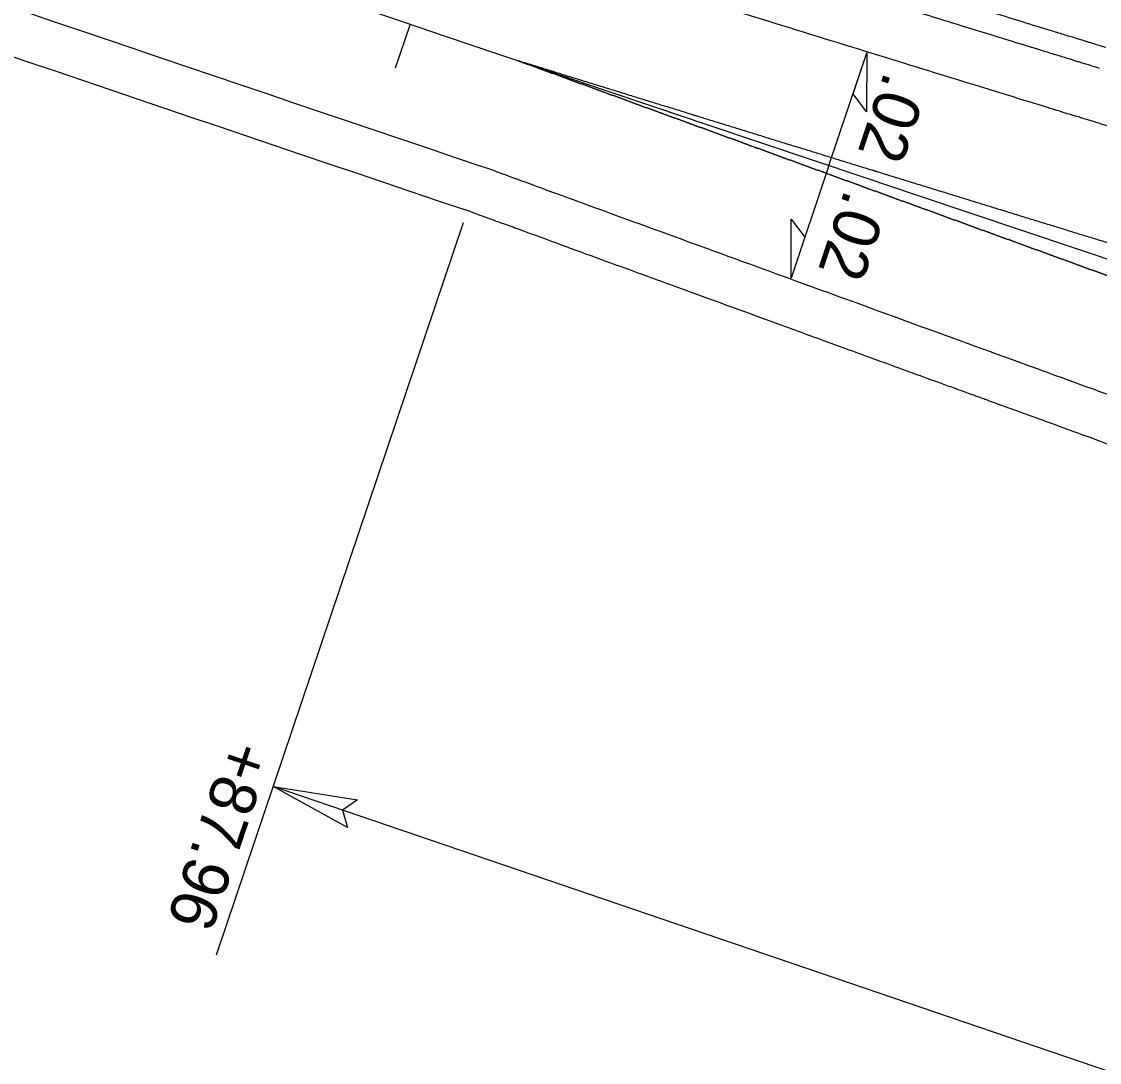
# Model space of a CAD drawing. Extents: x 472216 to 481979, y 489069 to 507339.
# Drawn here: x 480215.3 to 480331.2, y 493258.7 to 493370.6 of the extents above; entities that cross this region are included whole.
import ezdxf

# ---------------------------------------------------------------- set-up
doc = ezdxf.new("R2010")
doc.units = 0
for name, color, linetype in [('Prop Drainage Structure Drop Inlet Grate 2 Narrow Slots and Sag Grates 840 24 CELL', 7, 'Continuous'), ('Prop Drainage Structure Drop Inlet Grate 2 Wide Slots and Sag Grates 840 22 Label', 7, 'Continuous'), ('Prop Drainage Structure Outlet Berm Ditch 850 10 CELL', 7, 'Continuous'), ('Prop Drainage Structure Pipe CSP 15in', 7, 'Continuous'), ('Prop Drainage Structure Pipe RCP 15in Class III Label', 7, 'Continuous'), ('Prop Drainage Structure Pipe RCP 24in Class III Label', 7, 'Continuous'), ('Prop Drainage Structure Tops and Inverts LABEL', 7, 'Continuous'), ('Prop Earthen Structure False Sump CELL', 7, 'Continuous'), ('Prop Erosion Embankment Toe Protection CELL', 7, 'Continuous'), ('Sheet Block Revision CELL', 7, 'Continuous'), ('Sheet North Arrow Point CELL', 7, 'Continuous'), ('Sheet PE Seal Cell', 7, 'Continuous')]:
    doc.layers.add(name, color=color, linetype=linetype)

msp = doc.modelspace()

# ---------------------------------------------------------------- linework, layer by layer
at = {"layer": 'Prop Drainage Structure Drop Inlet Grate 2 Narrow Slots and Sag Grates 840 24 CELL'}
for points in [[(480306.2, 493367.21), (480306.19, 493360.89), (480304.73, 493362.83)], [(480298.06, 493343.02), (480298.08, 493349.35), (480299.54, 493347.4)]]:
    msp.add_lwpolyline(points, close=True, dxfattribs=at)
at = {"layer": 'Prop Drainage Structure Drop Inlet Grate 2 Wide Slots and Sag Grates 840 22 Label'}
for q in [(480306.2, 493367.21), (480298.06, 493343.02)]:
    msp.add_line((480302.13, 493355.12), q, dxfattribs=at)
at = {"layer": 'Prop Drainage Structure Outlet Berm Ditch 850 10 CELL'}
msp.add_lwpolyline([(480250.37, 493283.99), (480242.36, 493288.38), (480251.44, 493286.96), (480249.84, 493285.82)], close=True, dxfattribs=at)
at = {"layer": 'Prop Drainage Structure Pipe RCP 15in Class III Label'}
for points in [[(480326.03, 493348.68), (480325.25, 493348.91), (480324.48, 493349.15), (480323.7, 493349.39), (480322.93, 493349.63), (480322.15, 493349.87), (480321.38, 493350.11), (480320.6, 493350.35), (480319.83, 493350.58), (480319.05, 493350.82), (480318.28, 493351.06), (480317.5, 493351.3), (480316.73, 493351.54), (480315.95, 493351.78), (480315.18, 493352.02), (480314.4, 493352.26), (480313.63, 493352.49), (480312.85, 493352.73), (480312.08, 493352.97), (480311.3, 493353.21), (480310.53, 493353.45), (480309.75, 493353.69), (480308.98, 493353.93), (480308.2, 493354.17), (480307.43, 493354.41), (480306.65, 493354.64), (480305.88, 493354.88), (480305.1, 493355.12), (480304.33, 493355.36), (480303.55, 493355.6), (480302.78, 493355.84), (480302, 493356.08), (480301.23, 493356.32), (480300.45, 493356.56), (480299.68, 493356.8), (480298.9, 493357.04), (480298.13, 493357.27), (480297.35, 493357.51), (480296.58, 493357.75), (480295.81, 493357.99), (480295.03, 493358.23), (480294.26, 493358.47), (480293.48, 493358.71), (480292.71, 493358.95), (480291.93, 493359.19), (480291.16, 493359.43), (480290.38, 493359.67), (480289.61, 493359.91), (480288.83, 493360.15), (480288.06, 493360.39), (480287.28, 493360.63), (480286.51, 493360.87), (480285.73, 493361.11), (480284.96, 493361.35), (480284.18, 493361.58), (480283.41, 493361.82), (480282.64, 493362.06), (480281.86, 493362.3), (480281.09, 493362.54), (480280.31, 493362.78), (480279.54, 493363.02), (480278.76, 493363.26), (480277.99, 493363.5), (480277.21, 493363.74), (480276.44, 493363.98), (480275.66, 493364.22), (480274.89, 493364.46), (480274.11, 493364.7), (480273.34, 493364.94), (480272.57, 493365.18), (480271.79, 493365.42), (480271.02, 493365.66), (480270.24, 493365.9), (480268.69, 493366.38)], [(480325.07, 493345.83), (480324.31, 493346.11), (480323.55, 493346.39), (480322.79, 493346.66), (480322.02, 493346.94), (480321.26, 493347.22), (480320.5, 493347.49), (480319.74, 493347.77), (480318.97, 493348.05), (480318.21, 493348.32), (480317.45, 493348.6), (480316.69, 493348.88), (480315.93, 493349.16), (480315.16, 493349.43), (480314.4, 493349.71), (480313.64, 493349.99), (480312.88, 493350.27), (480312.12, 493350.54), (480311.35, 493350.82), (480310.59, 493351.1), (480309.83, 493351.37), (480309.07, 493351.65), (480308.31, 493351.93), (480307.54, 493352.21), (480306.78, 493352.48), (480306.02, 493352.76), (480305.26, 493353.04), (480304.5, 493353.32), (480303.73, 493353.59), (480302.97, 493353.87), (480302.21, 493354.15), (480301.45, 493354.43), (480300.69, 493354.7), (480299.92, 493354.98), (480299.16, 493355.26), (480298.4, 493355.54), (480297.64, 493355.81), (480296.88, 493356.09), (480296.11, 493356.37), (480295.35, 493356.65), (480294.59, 493356.93), (480293.83, 493357.2), (480293.07, 493357.48), (480292.31, 493357.76), (480291.54, 493358.04), (480290.78, 493358.31), (480290.02, 493358.59), (480289.26, 493358.87), (480288.5, 493359.15), (480287.73, 493359.43), (480286.97, 493359.7), (480286.21, 493359.98), (480285.45, 493360.26), (480284.69, 493360.54), (480283.93, 493360.82), (480283.16, 493361.09), (480282.4, 493361.37), (480281.64, 493361.65), (480280.88, 493361.93), (480280.12, 493362.21), (480279.36, 493362.49), (480278.59, 493362.76), (480277.83, 493363.04), (480277.07, 493363.32), (480276.31, 493363.6), (480275.55, 493363.88), (480274.79, 493364.15), (480274.02, 493364.43), (480273.26, 493364.71), (480272.5, 493364.99), (480271.74, 493365.27), (480270.98, 493365.55), (480270.22, 493365.82), (480268.69, 493366.38)], [(480287.8, 493360.47), (480287.28, 493360.63), (480286.51, 493360.87), (480285.73, 493361.11), (480284.96, 493361.35), (480284.18, 493361.58), (480283.41, 493361.82), (480282.64, 493362.06), (480281.86, 493362.3), (480281.09, 493362.54), (480280.31, 493362.78), (480279.54, 493363.02), (480278.76, 493363.26), (480277.99, 493363.5), (480277.21, 493363.74), (480276.44, 493363.98), (480275.66, 493364.22), (480274.89, 493364.46), (480274.11, 493364.7), (480273.34, 493364.94), (480272.57, 493365.18), (480271.79, 493365.42), (480271.02, 493365.66), (480270.24, 493365.9), (480268.69, 493366.38)], [(480268.69, 493366.38), (480270.22, 493365.82), (480270.98, 493365.55), (480271.74, 493365.27), (480272.5, 493364.99), (480273.26, 493364.71), (480274.02, 493364.43), (480274.79, 493364.15), (480275.55, 493363.88), (480276.31, 493363.6), (480277.07, 493363.32), (480277.83, 493363.04), (480278.59, 493362.76), (480279.36, 493362.49), (480280.12, 493362.21), (480280.88, 493361.93), (480281.64, 493361.65), (480282.4, 493361.37), (480283.16, 493361.09), (480283.93, 493360.82), (480284.69, 493360.54), (480285.45, 493360.26), (480286.21, 493359.98), (480286.97, 493359.7), (480287.48, 493359.52)], [(480306.91, 493354.57), (480306.65, 493354.64), (480305.88, 493354.88), (480305.1, 493355.12), (480304.33, 493355.36), (480303.55, 493355.6), (480302.78, 493355.84), (480302, 493356.08), (480301.23, 493356.32), (480300.45, 493356.56), (480299.68, 493356.8), (480298.9, 493357.04), (480298.13, 493357.27), (480297.35, 493357.51), (480296.58, 493357.75), (480295.81, 493357.99), (480295.03, 493358.23), (480294.26, 493358.47), (480293.48, 493358.71), (480292.71, 493358.95), (480291.93, 493359.19), (480291.16, 493359.43), (480290.38, 493359.67), (480289.61, 493359.91), (480288.83, 493360.15), (480288.06, 493360.39), (480287.8, 493360.47)], [(480287.48, 493359.52), (480287.73, 493359.43), (480288.5, 493359.15), (480289.26, 493358.87), (480290.02, 493358.59), (480290.78, 493358.31), (480291.54, 493358.04), (480292.31, 493357.76), (480293.07, 493357.48), (480293.83, 493357.2), (480294.59, 493356.93), (480295.35, 493356.65), (480296.11, 493356.37), (480296.88, 493356.09), (480297.64, 493355.81), (480298.4, 493355.54), (480299.16, 493355.26), (480299.92, 493354.98), (480300.69, 493354.7), (480301.45, 493354.43), (480302.21, 493354.15), (480302.97, 493353.87), (480303.73, 493353.59), (480304.5, 493353.32), (480305.26, 493353.04), (480306.02, 493352.76), (480306.27, 493352.67)], [(480326.03, 493348.68), (480325.25, 493348.91), (480324.48, 493349.15), (480323.7, 493349.39), (480322.93, 493349.63), (480322.15, 493349.87), (480321.38, 493350.11), (480320.6, 493350.35), (480319.83, 493350.58), (480319.05, 493350.82), (480318.28, 493351.06), (480317.5, 493351.3), (480316.73, 493351.54), (480315.95, 493351.78), (480315.18, 493352.02), (480314.4, 493352.26), (480313.63, 493352.49), (480312.85, 493352.73), (480312.08, 493352.97), (480311.3, 493353.21), (480310.53, 493353.45), (480309.75, 493353.69), (480308.98, 493353.93), (480308.2, 493354.17), (480307.43, 493354.41), (480306.91, 493354.57)], [(480306.27, 493352.67), (480306.78, 493352.48), (480307.54, 493352.21), (480308.31, 493351.93), (480309.07, 493351.65), (480309.83, 493351.37), (480310.59, 493351.1), (480311.35, 493350.82), (480312.12, 493350.54), (480312.88, 493350.27), (480313.64, 493349.99), (480314.4, 493349.71), (480315.16, 493349.43), (480315.93, 493349.16), (480316.69, 493348.88), (480317.45, 493348.6), (480318.21, 493348.32), (480318.97, 493348.05), (480319.74, 493347.77), (480320.5, 493347.49), (480321.26, 493347.22), (480322.02, 493346.94), (480322.79, 493346.66), (480323.55, 493346.39), (480324.31, 493346.11), (480325.07, 493345.83)], [(480383.39, 493331.09), (480382.62, 493331.32), (480381.84, 493331.56), (480381.06, 493331.8), (480380.29, 493332.03), (480379.51, 493332.27), (480378.74, 493332.51), (480377.96, 493332.74), (480377.19, 493332.98), (480376.41, 493333.22), (480375.64, 493333.46), (480374.86, 493333.69), (480374.09, 493333.93), (480373.31, 493334.17), (480372.54, 493334.4), (480371.76, 493334.64), (480370.98, 493334.88), (480370.21, 493335.12), (480369.43, 493335.35), (480368.66, 493335.59), (480367.88, 493335.83), (480367.11, 493336.07), (480366.33, 493336.3), (480365.56, 493336.54), (480364.78, 493336.78), (480364.01, 493337.02), (480363.23, 493337.25), (480362.46, 493337.49), (480361.68, 493337.73), (480360.91, 493337.97), (480360.13, 493338.2), (480359.36, 493338.44), (480358.58, 493338.68), (480357.81, 493338.92), (480357.03, 493339.15), (480356.25, 493339.39), (480355.48, 493339.63), (480354.7, 493339.87), (480353.93, 493340.1), (480353.15, 493340.34), (480352.38, 493340.58), (480351.6, 493340.82), (480350.83, 493341.06), (480350.05, 493341.29), (480349.28, 493341.53), (480348.5, 493341.77), (480347.73, 493342.01), (480346.95, 493342.24), (480346.18, 493342.48), (480345.4, 493342.72), (480344.63, 493342.96), (480343.85, 493343.2), (480343.08, 493343.43), (480342.3, 493343.67), (480341.53, 493343.91), (480340.75, 493344.15), (480339.98, 493344.39), (480339.2, 493344.62), (480338.43, 493344.86), (480337.65, 493345.1), (480336.88, 493345.34), (480336.1, 493345.58), (480335.33, 493345.82), (480334.55, 493346.05), (480333.78, 493346.29), (480333, 493346.53), (480332.23, 493346.77), (480331.45, 493347.01), (480330.68, 493347.25), (480329.9, 493347.48), (480329.13, 493347.72), (480328.35, 493347.96), (480327.58, 493348.2), (480326.8, 493348.44), (480326.03, 493348.68)], [(480345.14, 493342.8), (480344.63, 493342.96), (480343.85, 493343.2), (480343.08, 493343.43), (480342.3, 493343.67), (480341.53, 493343.91), (480340.75, 493344.15), (480339.98, 493344.39), (480339.2, 493344.62), (480338.43, 493344.86), (480337.65, 493345.1), (480336.88, 493345.34), (480336.1, 493345.58), (480335.33, 493345.82), (480334.55, 493346.05), (480333.78, 493346.29), (480333, 493346.53), (480332.23, 493346.77), (480331.45, 493347.01), (480330.68, 493347.25), (480329.9, 493347.48), (480329.13, 493347.72), (480328.35, 493347.96), (480327.58, 493348.2), (480326.8, 493348.44), (480326.03, 493348.68)], [(480381.49, 493325.39), (480380.73, 493325.67), (480379.97, 493325.94), (480379.21, 493326.22), (480378.44, 493326.5), (480377.68, 493326.77), (480376.92, 493327.05), (480376.16, 493327.32), (480375.39, 493327.6), (480374.63, 493327.87), (480373.87, 493328.15), (480373.1, 493328.42), (480372.34, 493328.7), (480371.58, 493328.98), (480370.82, 493329.25), (480370.05, 493329.53), (480369.29, 493329.8), (480368.53, 493330.08), (480367.77, 493330.35), (480367, 493330.63), (480366.24, 493330.91), (480365.48, 493331.18), (480364.72, 493331.46), (480363.95, 493331.73), (480363.19, 493332.01), (480362.43, 493332.29), (480361.67, 493332.56), (480360.9, 493332.84), (480360.14, 493333.11), (480359.38, 493333.39), (480358.62, 493333.67), (480357.85, 493333.94), (480357.09, 493334.22), (480356.33, 493334.49), (480355.57, 493334.77), (480354.8, 493335.05), (480354.04, 493335.32), (480353.28, 493335.6), (480352.52, 493335.87), (480351.75, 493336.15), (480350.99, 493336.43), (480350.23, 493336.7), (480349.47, 493336.98), (480348.7, 493337.26), (480347.94, 493337.53), (480347.18, 493337.81), (480346.42, 493338.09), (480345.65, 493338.36), (480344.89, 493338.64), (480344.13, 493338.91), (480343.37, 493339.19), (480342.6, 493339.47), (480341.84, 493339.74), (480341.08, 493340.02), (480340.32, 493340.3), (480339.55, 493340.57), (480338.79, 493340.85), (480338.03, 493341.13), (480337.27, 493341.4), (480336.51, 493341.68), (480335.74, 493341.96), (480334.98, 493342.23), (480334.22, 493342.51), (480333.46, 493342.79), (480332.69, 493343.06), (480331.93, 493343.34), (480331.17, 493343.62), (480330.41, 493343.89), (480329.64, 493344.17), (480328.88, 493344.45), (480328.12, 493344.72), (480327.36, 493345), (480326.6, 493345.28), (480325.83, 493345.55), (480325.07, 493345.83)], [(480325.07, 493345.83), (480325.83, 493345.55), (480326.6, 493345.28), (480327.36, 493345), (480328.12, 493344.72), (480328.88, 493344.45), (480329.64, 493344.17), (480330.41, 493343.89), (480331.17, 493343.62), (480331.93, 493343.34), (480332.69, 493343.06), (480333.46, 493342.79), (480334.22, 493342.51), (480334.98, 493342.23), (480335.74, 493341.96), (480336.51, 493341.68), (480337.27, 493341.4), (480338.03, 493341.13), (480338.79, 493340.85), (480339.55, 493340.57), (480340.32, 493340.3), (480341.08, 493340.02), (480341.84, 493339.74), (480342.6, 493339.47), (480343.37, 493339.19), (480343.87, 493339.01)]]:
    msp.add_spline(points, degree=3, dxfattribs=at)
at = {"layer": 'Prop Drainage Structure Pipe RCP 24in Class III Label'}
for centre, radius, start, end in [((489862.97, 521790.84), 30012, 250.605735, 251.348326), ((480325.07, 493345.83), 12, 250.0301, 250.0328)]:
    msp.add_arc(centre, radius, start, end, dxfattribs=at)
for points in [[(480329.55, 493360.15), (480329.26, 493360.24), (480328.96, 493360.33), (480328.36, 493360.51), (480328.06, 493360.6), (480327.17, 493360.88), (480325.37, 493361.43), (480321.19, 493362.72), (480312.84, 493365.29), (480300.89, 493368.98), (480288.96, 493372.67), (480280.6, 493375.26), (480277.02, 493376.36), (480274.68, 493377.09), (480273.53, 493377.44), (480272.39, 493377.8)], [(480386.9, 493342.56), (480386.6, 493342.65), (480386.3, 493342.74), (480385.7, 493342.93), (480385.4, 493343.02), (480384.51, 493343.29), (480382.71, 493343.84), (480378.53, 493345.12), (480370.17, 493347.68), (480358.22, 493351.34), (480346.28, 493355), (480337.92, 493357.57), (480334.33, 493358.68), (480331.94, 493359.41), (480330.75, 493359.78), (480329.55, 493360.15)], [(480320.97, 493334.55), (480320.68, 493334.66), (480320.39, 493334.77), (480319.8, 493334.98), (480319.5, 493335.09), (480318.62, 493335.41), (480316.86, 493336.05), (480312.75, 493337.54), (480304.52, 493340.54), (480292.77, 493344.82), (480281.02, 493349.1), (480272.79, 493352.11), (480269.27, 493353.39), (480266.97, 493354.24), (480265.84, 493354.65), (480264.71, 493355.06)], [(480368.03, 493317.5), (480366.45, 493318.07), (480360.17, 493320.34), (480349.19, 493324.31), (480337.43, 493328.58), (480329.2, 493331.56), (480325.68, 493332.84), (480323.32, 493333.7), (480322.15, 493334.13), (480320.97, 493334.55)]]:
    msp.add_open_spline(points, degree=3, dxfattribs=at)
at = {"layer": 'Prop Drainage Structure Tops and Inverts LABEL'}
msp.add_open_spline([(480331.91, 493367.79), (480331.31, 493367.97), (480330.72, 493368.16), (480329.82, 493368.43), (480329.53, 493368.52), (480328.93, 493368.71), (480328.63, 493368.8), (480327.14, 493369.26), (480325.95, 493369.62), (480322.38, 493370.73), (480320, 493371.46), (480312.85, 493373.66), (480308.09, 493375.13), (480298.56, 493378.07), (480293.8, 493379.54), (480286.66, 493381.75), (480284.28, 493382.49), (480280.71, 493383.6), (480279.52, 493383.97), (480277.14, 493384.7), (480275.95, 493385.07), (480274.85, 493385.41)], degree=3, dxfattribs=at)
at = {"layer": 'Prop Earthen Structure False Sump CELL'}
msp.add_open_spline([(480331.22, 493365.56), (480330.63, 493365.74), (480330.03, 493365.93), (480329.14, 493366.2), (480328.84, 493366.29), (480328.24, 493366.48), (480327.95, 493366.57), (480326.46, 493367.03), (480325.27, 493367.39), (480321.69, 493368.5), (480319.31, 493369.23), (480312.17, 493371.43), (480307.4, 493372.9), (480297.88, 493375.84), (480293.11, 493377.32), (480285.97, 493379.53), (480283.59, 493380.26), (480280.02, 493381.37), (480278.83, 493381.74), (480276.45, 493382.47), (480275.26, 493382.84), (480274.06, 493383.21)], degree=3, dxfattribs=at)
at = {"layer": 'Prop Erosion Embankment Toe Protection CELL'}
for centre, radius, start, end in [((489862.97, 521790.84), 30017, 250.589206, 251.348208), ((480320.97, 493334.55), 5, 250.0328, 250.0368), ((480325.07, 493345.83), 17, 250.0301, 250.0328), ((480320.97, 493334.55), 5, 250.0294, 250.0301)]:
    msp.add_arc(centre, radius, start, end, dxfattribs=at)
for points in [[(480319.27, 493329.85), (480318.97, 493329.96), (480318.68, 493330.07), (480318.09, 493330.28), (480317.8, 493330.39), (480316.91, 493330.71), (480316.33, 493330.92), (480314.56, 493331.56), (480313.39, 493331.99), (480309.86, 493333.27), (480307.51, 493334.13), (480300.46, 493336.69), (480295.76, 493338.41), (480286.35, 493341.83), (480281.65, 493343.55), (480274.6, 493346.12), (480272.25, 493346.98), (480268.73, 493348.27), (480267.55, 493348.7), (480265.27, 493349.53), (480264.16, 493349.94), (480263.06, 493350.34)], [(480374.47, 493309.86), (480374.3, 493309.92), (480374.13, 493309.98), (480373.37, 493310.25), (480372.78, 493310.47), (480371.02, 493311.1), (480369.84, 493311.53), (480366.31, 493312.8), (480363.96, 493313.65), (480356.9, 493316.21), (480352.19, 493317.91), (480342.78, 493321.32), (480338.08, 493323.02), (480331.02, 493325.58), (480328.67, 493326.44), (480325.15, 493327.72), (480323.97, 493328.15), (480321.62, 493329), (480320.44, 493329.43), (480319.27, 493329.85)]]:
    msp.add_open_spline(points, degree=3, dxfattribs=at)
at = {"layer": 'Sheet Block Revision CELL'}
for p, q in [((480262.81, 493348.96), (480236.25, 493270.26)), ((480467.84, 493211.54), (480242.36, 493288.38))]:
    msp.add_line(p, q, dxfattribs=at)
at = {"layer": 'Sheet North Arrow Point CELL'}
msp.add_arc((489862.97, 521790.84), 30000, 250.329766, 251.788426, dxfattribs=at)
at = {"layer": 'Sheet PE Seal Cell'}
msp.add_line((480257.09, 493370.3), (480255.48, 493365.57), dxfattribs=at)

# ---------------------------------------------------------------- texts
at = {"layer": 'Prop Drainage Structure Drop Inlet Grate 2 Narrow Slots and Sag Grates 840 24 CELL'}
for rotation, p in [(251.4065, (480308.15, 493365.37)), (251.4019, (480303.89, 493352.7))]:
    msp.add_text('.02', height=5, rotation=rotation, dxfattribs=at).set_placement(p)
at = {"layer": 'Prop Drainage Structure Pipe CSP 15in'}
msp.add_text('+87.96', height=5, rotation=251.3486, dxfattribs=at).set_placement((480237.54, 493293.65))

doc.saveas('drawing.dxf')
